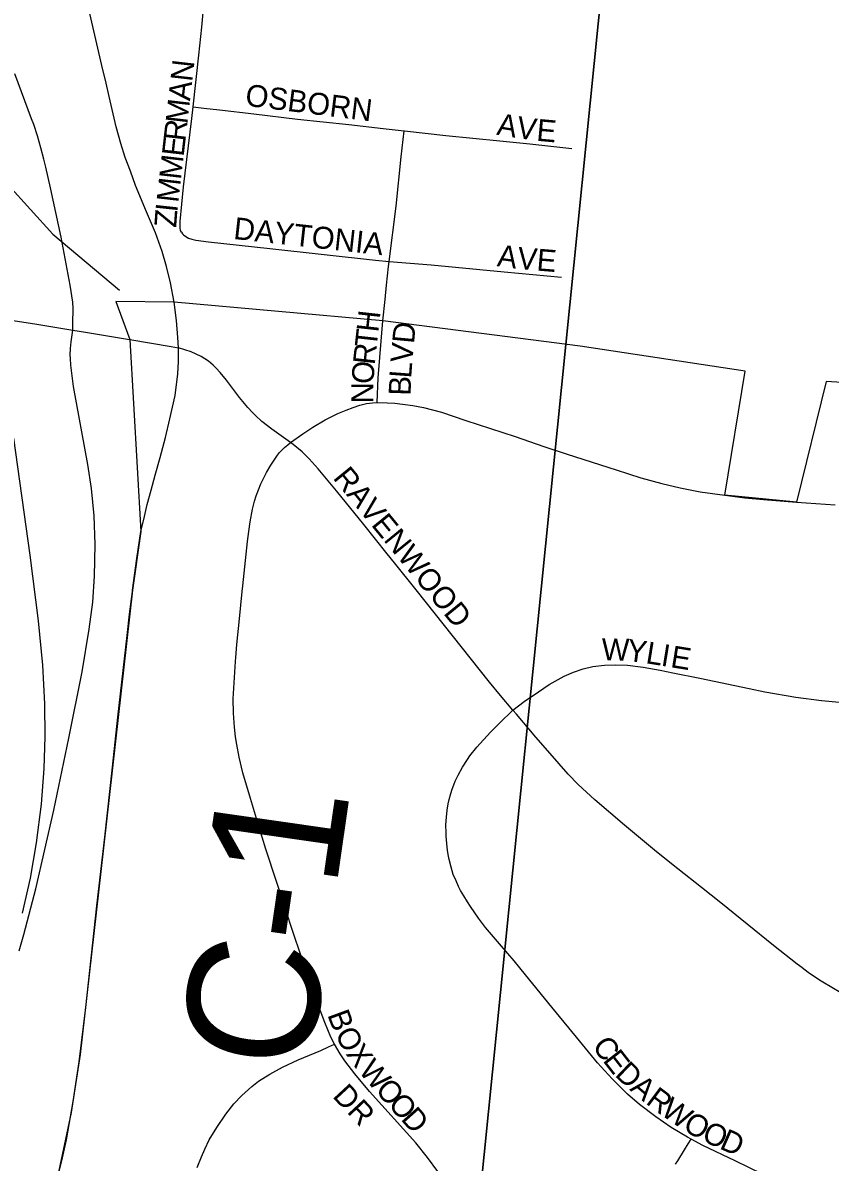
# Model space of a CAD drawing. Extents: x 1410790 to 1770854, y 448063 to 770588.
# Drawn here: x 1534318 to 1536156, y 653140 to 655734 of the extents above; entities that cross this region are included whole.
import ezdxf

# ---------------------------------------------------------------- set-up
doc = ezdxf.new("R2010")
doc.units = 0
for name, color, linetype in [('GM_X_City_Street', 7, 'Continuous'), ('GM_X_City_Street_Text', 7, 'Continuous'), ('GM_X_Corporation', 7, 'Continuous'), ('GM_X_County_Road', 7, 'Continuous'), ('GM_X_County_Road_Text', 7, 'Continuous'), ('GM_X_Interchange_Ramps', 7, 'Continuous'), ('GM_X_Minor_River', 7, 'Continuous'), ('GM_X_Section', 7, 'Continuous'), ('GM_X_State_Route', 7, 'Continuous'), ('GM_X_Township_Subdivision', 7, 'Continuous'), ('GM_X_Township_Subdivision_Text', 7, 'Continuous')]:
    doc.layers.add(name, color=color, linetype=linetype)

msp = doc.modelspace()

# ---------------------------------------------------------------- linework, layer by layer
at = {"layer": 'GM_X_City_Street'}
for points in [[(1534705.4, 655542.4), (1534719, 655659.9), (1534725.2, 655724), (1534731.3, 655791.9), (1534736.2, 655839.6)], [(1534514.4, 655565.8), (1534507.5, 655596.3), (1534498.1, 655636.8), (1534470.4, 655755.2), (1534457.2, 655813.3)], [(1534662.2, 655097.7), (1534654, 655141.5), (1534645.3, 655179), (1534635.3, 655212.9), (1534620, 655255.3), (1534599.9, 655303), (1534574.8, 655363.1), (1534562.9, 655395.6), (1534551, 655426.7), (1534541.2, 655458.8), (1534530.3, 655496.5), (1534518.9, 655546.2), (1534514.4, 655565.8)], [(1534678.9, 655257), (1534677.2, 655261.2), (1534676.1, 655266.6), (1534675.8, 655273.4), (1534676, 655281.7), (1534684.1, 655360), (1534702.4, 655516.2), (1534705.4, 655542.4)], [(1534705.4, 655542.4), (1534730.3, 655539.4), (1534765.6, 655535.2), (1534843.9, 655526.3), (1534943.4, 655514.6), (1535060.2, 655502.2), (1535138.2, 655493.4), (1535185.7, 655487.9)], [(1535152.2, 655190.6), (1535168, 655315.9), (1535179.6, 655428.4), (1535185.7, 655487.9)], [(1535185.7, 655487.9), (1535186.8, 655487.7), (1535280.8, 655477.3), (1535403.5, 655465.3), (1535471.8, 655458.1), (1535567.6, 655447.9)], [(1534678.9, 655257), (1534681.2, 655253.4), (1534684, 655250.8), (1534689.3, 655246.9), (1534695.3, 655243.7), (1534702.7, 655241.4), (1534711.5, 655239), (1534740.3, 655234.7), (1534880, 655219.7), (1535120.7, 655193.3), (1535152.2, 655190.6)], [(1535137.6, 655054.9), (1535142.6, 655104), (1535145.9, 655136.6), (1535150.5, 655178.9), (1535152.2, 655190.6)], [(1535152.2, 655190.6), (1535247.8, 655182.3), (1535414, 655166.4), (1535544.5, 655154.3)], [(1533841.1, 655124.3), (1533968.1, 655106.4), (1534052, 655093.6), (1534142.8, 655079.8), (1534153.9, 655078.1), (1534170.5, 655075.5), (1534252.5, 655062.8), (1534260.2, 655061.6), (1534345.5, 655048.5), (1534431.5, 655034.2)], [(1534431.5, 655034.2), (1534460.8, 655029.3), (1534561.2, 655012.8), (1534561.5, 655012.7)]]:
    msp.add_lwpolyline(points, dxfattribs=at)
at = {"layer": 'GM_X_Corporation'}
msp.add_lwpolyline([(1536831.3, 654873.7), (1536146.6, 654917.2), (1536078.9, 654642.1), (1535915.7, 654658.2), (1535962.6, 654940.3), (1535586.5, 654997.8), (1535137.6, 655054.9), (1534662.2, 655097.8), (1534529.7, 655099.2), (1534561.5, 655012.7), (1534586.4, 654575.2), (1534567.8, 654442.3), (1534495.8, 653801.2), (1534448.3, 653385.1), (1534428.2, 653252.6), (1534394.8, 653095.3)], dxfattribs=at)
at = {"layer": 'GM_X_County_Road'}
for points in [[(1534672.4, 654993.6), (1534670.6, 655017), (1534668, 655055.8), (1534662.2, 655097.7)], [(1534561.5, 655012.7), (1534655.8, 654996.5), (1534672.4, 654993.6)], [(1534586.4, 654575.2), (1534594.7, 654609.9), (1534601.4, 654637.3), (1534610.2, 654669.9), (1534619.5, 654704), (1534630.3, 654744.3), (1534642.8, 654789.3), (1534652.6, 654831.7), (1534664.5, 654885), (1534670.7, 654934.2), (1534672.7, 654962.7), (1534672.7, 654990.7), (1534672.4, 654993.6)], [(1534567.4, 654439.1), (1534567.8, 654442.3), (1534577.6, 654513.7), (1534586.4, 654575.2)], [(1534394.8, 653095.3), (1534407, 653142.7), (1534417.2, 653190.6), (1534432.6, 653277.6), (1534446.2, 653368.2), (1534461.2, 653491.7), (1534486.8, 653723.1), (1534504.8, 653879.3), (1534521.8, 654038.9), (1534534.5, 654153), (1534555.4, 654338.6), (1534560.7, 654387.4), (1534567.4, 654439.1)]]:
    msp.add_lwpolyline(points, dxfattribs=at)
at = {"layer": 'GM_X_Interchange_Ramps'}
for points in [[(1534431.5, 655034.2), (1534432.2, 655060.8), (1534432.6, 655072.1), (1534432.6, 655083.4), (1534431.9, 655097.9), (1534425.4, 655136.3), (1534405.1, 655245.9), (1534381.2, 655358.1), (1534370.3, 655404.9), (1534365.8, 655423.3), (1534359.2, 655448.9), (1534351.5, 655476.3), (1534342.9, 655502.2), (1534338.1, 655514.8), (1534299.9, 655617.5)], [(1534309.3, 653620.5), (1534320.2, 653658.3), (1534347.5, 653761.7), (1534388.4, 653940.9), (1534423.1, 654104.7), (1534452.8, 654256.1), (1534469.2, 654353.1), (1534477, 654414.9), (1534481.5, 654473.7), (1534482.9, 654545.8), (1534480.4, 654611.3), (1534474.3, 654673.3), (1534466, 654728.4), (1534433.4, 654905.8), (1534427.1, 654954.6), (1534426.4, 654969.7), (1534426.1, 654977.6), (1534426.7, 654992.1), (1534428.3, 655007.7), (1534431.5, 655034.2)]]:
    msp.add_lwpolyline(points, dxfattribs=at)
at = {"layer": 'GM_X_Minor_River'}
msp.add_lwpolyline([(1532826.9, 656699.9), (1532995.8, 656536), (1533053.6, 656420.6), (1533066.5, 656364.2), (1533053.2, 656298.3), (1533078.7, 656173.4), (1533204.7, 656064.6), (1533370.9, 655962.9), (1533607.7, 655785.6), (1534106.6, 655492.7), (1534284.3, 655364.8), (1534386.2, 655252.4), (1534537.8, 655125)], dxfattribs=at)
at = {"layer": 'GM_X_Section'}
for points in [[(1535655.6, 656010.7), (1535136.5, 650861.1), (1529818.7, 651249.1), (1530308.8, 656571.2)], [(1540980.4, 655448.5), (1541102.2, 655436.4), (1540640, 650339.9), (1535136.5, 650861.1), (1535655.6, 656010.7)]]:
    msp.add_lwpolyline(points, close=True, dxfattribs=at)
at = {"layer": 'GM_X_State_Route'}
msp.add_lwpolyline([(1534317.3, 653706.4), (1534335.3, 653786.2), (1534349.4, 653866.7), (1534360.4, 653954.4), (1534366.8, 654035.9), (1534369.2, 654107.8), (1534368.3, 654183), (1534363.4, 654271.3), (1534353.8, 654372.3), (1534334.5, 654521.9), (1534297.3, 654788.3)], dxfattribs=at)
at = {"layer": 'GM_X_Township_Subdivision'}
for points in [[(1535124.6, 654869.1), (1535126.7, 654925.5), (1535137.6, 655054.9)], [(1534927.3, 654778.1), (1534884.9, 654808.2), (1534861.8, 654826.2), (1534847.8, 654839.3), (1534841.1, 654846.3), (1534830, 654857.9), (1534811.4, 654880.4), (1534781.8, 654919.8), (1534767.2, 654937.8), (1534758.2, 654947.6), (1534750.9, 654954.5), (1534740.5, 654963), (1534723.8, 654974.3), (1534701.5, 654984.5), (1534672.4, 654993.6)], [(1534927.3, 654778.1), (1534955.4, 654798.1), (1534978.5, 654813.3), (1535006.3, 654829.7), (1535035.2, 654844.1), (1535054, 654851.9), (1535069.9, 654858.1), (1535085, 654862.9), (1535100.4, 654867), (1535114.3, 654868.6), (1535124.6, 654869.1)], [(1535124.6, 654869.1), (1535147.3, 654868.7), (1535164.8, 654867.5), (1535181.9, 654865.8), (1535205.5, 654862.6), (1535229.9, 654857.7), (1535270.8, 654847), (1535326.8, 654828.6), (1535438.9, 654791.6), (1535504.1, 654769.3), (1535557, 654751.9), (1535668.7, 654715.8), (1535725, 654697.8), (1535772.7, 654684.6), (1535814.4, 654674.8), (1535859.8, 654666.2), (1535915.7, 654658.2)], [(1535027.4, 653408.2), (1535019.1, 653424.6), (1535005.1, 653457.5), (1534978.9, 653527.9), (1534954.3, 653599.3), (1534929.8, 653673.8), (1534910, 653734.7), (1534895.6, 653778.6), (1534871, 653852.1), (1534854.2, 653907), (1534836.5, 653967.4), (1534819.1, 654025.9), (1534810.7, 654061.7), (1534805, 654090.4), (1534802, 654108.2), (1534799.5, 654129.8), (1534797.6, 654161.7), (1534796.7, 654194.5), (1534802.1, 654279.3), (1534802.7, 654288.9), (1534805.3, 654318.1), (1534811.5, 654376.8), (1534817.5, 654438.7), (1534818.6, 654451.7), (1534829.5, 654552.6), (1534832.5, 654575.3), (1534835.7, 654597.7), (1534840.8, 654626.6), (1534845.6, 654644.9), (1534849.3, 654656.6), (1534854.5, 654670.7), (1534859.9, 654683.8), (1534867.2, 654699.4), (1534872.6, 654709.7), (1534882.6, 654726.7), (1534890.2, 654738.2), (1534897.8, 654749.1), (1534902.6, 654755.5), (1534906.8, 654760), (1534913.9, 654766.7), (1534920.9, 654772.7), (1534927.3, 654778.1)], [(1535433.5, 654169), (1535405.6, 654202), (1535380.6, 654232.4), (1535213.2, 654443), (1535164, 654504.4), (1535147.5, 654524.8), (1535093.9, 654591.2), (1535032.1, 654667.9), (1534990.1, 654718.5), (1534970.1, 654740.6), (1534953.6, 654756.9), (1534933.4, 654773.9), (1534927.3, 654778.1)], [(1535915.7, 654658.2), (1535961.6, 654652.5), (1536004, 654648.4), (1536078.9, 654642.1)], [(1536078.9, 654642.1), (1536166.8, 654636.5)], [(1535433.5, 654169), (1535458.9, 654188.6), (1535491.6, 654210.5), (1535516.2, 654226.9), (1535550.6, 654246.1), (1535571.6, 654255.4), (1535593.4, 654262.8), (1535615.7, 654268), (1535641.8, 654271.2), (1535668.1, 654272.1), (1535694.3, 654270.9), (1535730.1, 654266.4), (1535768.9, 654259.8), (1535797.8, 654253.7), (1535858.9, 654241.5), (1535971.4, 654217.9), (1536006.7, 654210.7), (1536077.8, 654198.5), (1536136.3, 654190.4), (1536217.9, 654182.8)], [(1535839.1, 653191.8), (1535830.8, 653196.2), (1535794.1, 653218.4), (1535758.8, 653242.8), (1535722.1, 653270.8), (1535694.7, 653294.7), (1535659.2, 653329.2), (1535625.8, 653365.6), (1535578, 653424.1), (1535522, 653492.7), (1535462, 653566.5), (1535436.6, 653597.8), (1535407.9, 653631.8), (1535371.5, 653674.3), (1535355.6, 653695), (1535337, 653721.8), (1535330, 653732.5), (1535321.5, 653746), (1535314.4, 653758.5), (1535310, 653767.5), (1535304.2, 653780.1), (1535297.9, 653794.9), (1535293.1, 653811.1), (1535288.6, 653828.6), (1535287, 653836.4), (1535285, 653849.3), (1535283.2, 653865.1), (1535281.7, 653882), (1535281.3, 653889.7), (1535281.2, 653907.7), (1535282.4, 653925.3), (1535284.3, 653941.3), (1535286.5, 653955.3), (1535288.7, 653965.6), (1535292.2, 653979), (1535295.3, 653988.9), (1535298.8, 653998.7), (1535302.5, 654007.4), (1535308.8, 654020.8), (1535318.6, 654038.8), (1535330.1, 654056.3), (1535335.9, 654064.4), (1535351.6, 654084.5), (1535382.5, 654118.9), (1535403.7, 654139.9), (1535433.5, 654169)], [(1536247.6, 653493.2), (1536214.3, 653508.4), (1536193.7, 653518.2), (1536176.6, 653527.2), (1536163.1, 653535), (1536135.3, 653551.5), (1536108.5, 653569.5), (1536096, 653578.9), (1536091, 653582.7), (1536080.8, 653590.6), (1536026.9, 653633.2), (1535906.6, 653729.8), (1535863.1, 653764.7), (1535809.2, 653807.5), (1535760.5, 653846.5), (1535687.3, 653906.9), (1535620.3, 653964.6), (1535581.8, 653999.8), (1535559.2, 654023.2), (1535518.2, 654069.8), (1535486.1, 654106.9), (1535441.8, 654159.7), (1535433.5, 654169)], [(1534715.1, 653127.4), (1534724.6, 653152), (1534732.2, 653169.6), (1534742.5, 653190.4), (1534759.6, 653218.8), (1534780, 653248.9), (1534798.6, 653272.3), (1534816.7, 653291.8), (1534839, 653311.8), (1534854.8, 653323.9), (1534879.9, 653340.1), (1534908.9, 653355.9), (1534944.6, 653372.8), (1534996, 653394.1), (1535013.7, 653402), (1535027.4, 653408.2)], [(1535364.8, 652938.7), (1535360.5, 652946.9), (1535353.3, 652960.7), (1535331.3, 653005.5), (1535311.1, 653043.4), (1535288.9, 653080.1), (1535262.8, 653118.2), (1535239.3, 653150), (1535212.3, 653183.3), (1535107.3, 653300.7), (1535073.9, 653341), (1535051.2, 653370.7), (1535040.4, 653386.3), (1535027.4, 653408.2)], [(1535803.6, 653134.8), (1535808.9, 653142.9), (1535824.1, 653167.7), (1535832.7, 653181.6), (1535839.1, 653191.8)], [(1536001.8, 653112.5), (1535939.7, 653142.3), (1535865.7, 653177.7), (1535839.1, 653191.8)]]:
    msp.add_lwpolyline(points, dxfattribs=at)

# ---------------------------------------------------------------- texts
at = {"layer": 'GM_X_City_Street_Text'}
for s, rotation, p in [('N', 83.4517, (1534703.5, 655598.4)), ('A', 83.4466, (1534698.5, 655554.7)), ('OSBORN', 352.8752, (1534822.6, 655545.2)), ('M', 83.4375, (1534692.4, 655502.2)), ('R', 83.4584, (1534687.9, 655462.8)), ('A', 350.6473, (1535395, 655479.2)), ('V', 351.8627, (1535439.6, 655471.9)), ('E', 354.7893, (1535485.9, 655465.3)), ('E', 83.4465, (1534683.9, 655427.9)), ('M', 83.4512, (1534677.9, 655375.4)), ('M', 83.4556, (1534671.9, 655323)), ('Z', 85.8579, (1534667, 655266.5)), ('I', 83.8457, (1534669.5, 655301.2)), ('DAYTONIA', 353.7464, (1534796.1, 655241.7)), ('A', 352.3707, (1535396.1, 655179.8)), ('V', 355.0206, (1535442.3, 655173.7)), ('E', 355.2533, (1535486.3, 655169.8))]:
    msp.add_text(s, height=50, rotation=rotation, dxfattribs=at).set_placement(p)
at = {"layer": 'GM_X_County_Road_Text'}
msp.add_text('C-1', height=300, rotation=81.8111, dxfattribs=at).set_placement((1534970.7, 653340.5))
at = {"layer": 'GM_X_Township_Subdivision_Text'}
for s, rotation, p in [('H', 83.6607, (1535127.1, 655027.9)), ('T', 83.6613, (1535123.2, 654992.9)), ('D', 84.6591, (1535208.4, 655002)), ('R', 83.7698, (1535118.9, 654953.6)), ('V', 84.9659, (1535204.5, 654958.2)), ('O', 85.986, (1535115.9, 654910.2)), ('L', 85.7742, (1535201.9, 654923.3)), ('N', 89.6612, (1535115.6, 654867)), ('B', 88.2268, (1535200.7, 654884.3)), ('RAVENWOOD', 309.2451, (1535022.4, 654697)), ('W', 358.907, (1535635.2, 654282.5)), ('Y', 352.6134, (1535690.9, 654281.5)), ('L', 350.8633, (1535734.2, 654275.9)), ('I', 350.8251, (1535768.9, 654270.3)), ('E', 350.8282, (1535790.6, 654266.8)), ('B', 290.1979, (1535010.7, 653475.5)), ('O', 297.8598, (1535027.4, 653431.6)), ('X', 305.4294, (1535051.7, 653386.6)), ('C', 307.0836, (1535612.2, 653403.1)), ('W', 310.7432, (1535080.3, 653346.8)), ('E', 307.9012, (1535636.6, 653370.9)), ('D', 316.3135, (1535663.6, 653337.2)), ('O', 311.7113, (1535118.3, 653302.7)), ('A', 319.7803, (1535697.8, 653304.6)), ('DR', 312.8801, (1535021.2, 653288.8)), ('R', 323.1146, (1535733.9, 653274.2)), ('O', 311.7061, (1535147.5, 653269.9)), ('W', 325.5464, (1535767.5, 653249.1)), ('D', 311.698, (1535176.8, 653237)), ('O', 329.6052, (1535817.9, 653214.6)), ('O', 335.7083, (1535861, 653189.7)), ('D', 336.2152, (1535901.6, 653171.4))]:
    msp.add_text(s, height=50, rotation=rotation, dxfattribs=at).set_placement(p)

doc.saveas('drawing.dxf')
